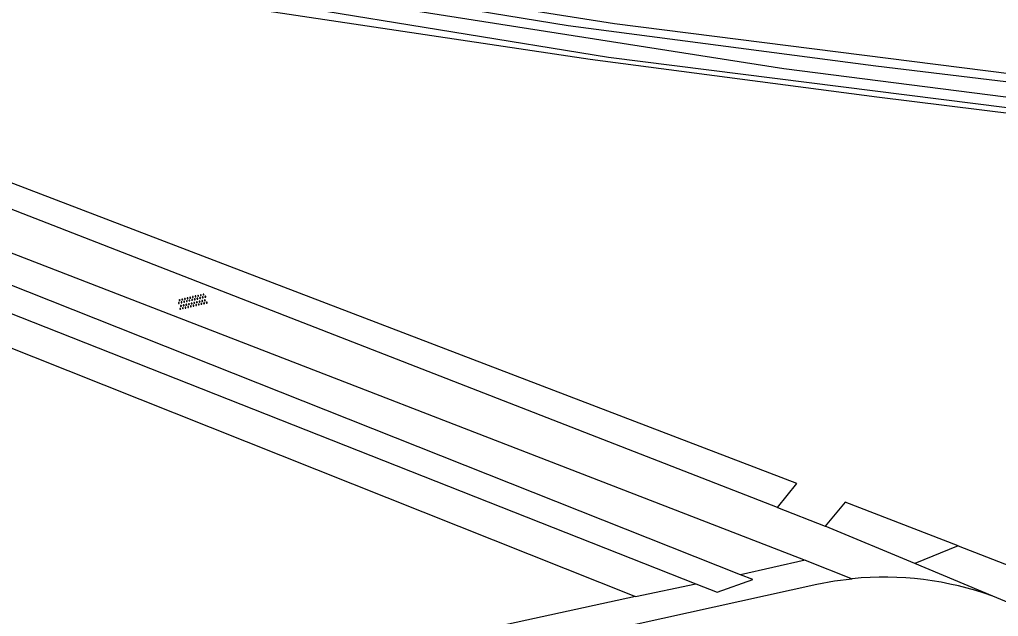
# Model space of a CAD drawing. Extents: x 130998 to 133001, y 398999 to 403002.
# Drawn here: x 131773.2 to 131844.9, y 400571.1 to 400614.8 of the extents above; entities that cross this region are included whole.
import ezdxf

# ---------------------------------------------------------------- set-up
doc = ezdxf.new("R2010")
doc.units = 0
for name, color, linetype in [('gg-afsc-hekwerk', 7, 'Continuous'), ('gg-knt-onverhard', 7, 'Continuous'), ('gg-knt-verharding', 7, 'Continuous'), ('gg-kntw-bovenkant insteek waterloop', 7, 'Continuous'), ('gg-kntw-waterlijn', 7, 'Continuous'), ('gt-grn-groengrens', 7, 'Continuous'), ('gt-symb-overige verharding', 7, 'Continuous')]:
    doc.layers.add(name, color=color, linetype=linetype)

# ---------------------------------------------------------------- blocks, each defined once
blk = doc.blocks.new('gt0-OVH')
at = {"layer": 'gt-symb-overige verharding'}
for points in [[(-0.972, 0.298), (-0.967, 0.308), (-0.965, 0.319), (-0.966, 0.33), (-0.971, 0.34), (-0.978, 0.348), (-0.988, 0.353), (-0.999, 0.355), (-1.01, 0.354), (-1.02, 0.349), (-1.028, 0.342), (-1.033, 0.332), (-1.035, 0.321), (-1.034, 0.31), (-1.029, 0.3), (-1.022, 0.292), (-1.012, 0.287), (-1.001, 0.285), (-0.99, 0.286), (-0.98, 0.291)], [(-0.872, 0.106), (-0.867, 0.116), (-0.865, 0.126), (-0.866, 0.137), (-0.871, 0.147), (-0.878, 0.156), (-0.888, 0.161), (-0.899, 0.163), (-0.91, 0.162), (-0.92, 0.157), (-0.928, 0.15), (-0.933, 0.14), (-0.935, 0.129), (-0.934, 0.118), (-0.929, 0.108), (-0.922, 0.1), (-0.912, 0.095), (-0.901, 0.092), (-0.89, 0.094), (-0.88, 0.098)], [(-0.772, 0.298), (-0.767, 0.308), (-0.765, 0.319), (-0.766, 0.33), (-0.771, 0.34), (-0.778, 0.348), (-0.788, 0.353), (-0.799, 0.355), (-0.81, 0.354), (-0.82, 0.349), (-0.828, 0.342), (-0.833, 0.332), (-0.835, 0.321), (-0.834, 0.31), (-0.829, 0.3), (-0.822, 0.292), (-0.812, 0.287), (-0.801, 0.285), (-0.79, 0.286), (-0.78, 0.291)], [(-0.672, 0.106), (-0.667, 0.116), (-0.665, 0.126), (-0.666, 0.137), (-0.671, 0.147), (-0.678, 0.156), (-0.688, 0.161), (-0.699, 0.163), (-0.71, 0.162), (-0.72, 0.157), (-0.728, 0.15), (-0.733, 0.14), (-0.735, 0.129), (-0.734, 0.118), (-0.729, 0.108), (-0.722, 0.1), (-0.712, 0.095), (-0.701, 0.092), (-0.69, 0.094), (-0.68, 0.098)], [(-0.572, 0.298), (-0.567, 0.308), (-0.565, 0.319), (-0.566, 0.33), (-0.571, 0.34), (-0.578, 0.348), (-0.588, 0.353), (-0.599, 0.355), (-0.61, 0.354), (-0.62, 0.349), (-0.628, 0.342), (-0.633, 0.332), (-0.635, 0.321), (-0.634, 0.31), (-0.629, 0.3), (-0.622, 0.292), (-0.612, 0.287), (-0.601, 0.285), (-0.59, 0.286), (-0.58, 0.291)], [(-0.472, 0.106), (-0.467, 0.116), (-0.465, 0.126), (-0.466, 0.137), (-0.471, 0.147), (-0.478, 0.156), (-0.488, 0.161), (-0.499, 0.163), (-0.51, 0.162), (-0.52, 0.157), (-0.528, 0.15), (-0.533, 0.14), (-0.535, 0.129), (-0.534, 0.118), (-0.529, 0.108), (-0.522, 0.1), (-0.512, 0.095), (-0.501, 0.092), (-0.49, 0.094), (-0.48, 0.098)], [(-0.372, 0.298), (-0.367, 0.308), (-0.365, 0.319), (-0.366, 0.33), (-0.371, 0.34), (-0.378, 0.348), (-0.388, 0.353), (-0.399, 0.355), (-0.41, 0.354), (-0.42, 0.349), (-0.428, 0.342), (-0.433, 0.332), (-0.435, 0.321), (-0.434, 0.31), (-0.429, 0.3), (-0.422, 0.292), (-0.412, 0.287), (-0.401, 0.285), (-0.39, 0.286), (-0.38, 0.291)], [(-0.272, 0.106), (-0.267, 0.116), (-0.265, 0.126), (-0.266, 0.137), (-0.271, 0.147), (-0.278, 0.156), (-0.288, 0.161), (-0.299, 0.163), (-0.31, 0.162), (-0.32, 0.157), (-0.328, 0.15), (-0.333, 0.14), (-0.335, 0.129), (-0.334, 0.118), (-0.329, 0.108), (-0.322, 0.1), (-0.312, 0.095), (-0.301, 0.092), (-0.29, 0.094), (-0.28, 0.098)], [(-0.172, 0.298), (-0.167, 0.308), (-0.165, 0.319), (-0.166, 0.33), (-0.171, 0.34), (-0.178, 0.348), (-0.188, 0.353), (-0.199, 0.355), (-0.21, 0.354), (-0.22, 0.349), (-0.228, 0.342), (-0.233, 0.332), (-0.235, 0.321), (-0.234, 0.31), (-0.229, 0.3), (-0.222, 0.292), (-0.212, 0.287), (-0.201, 0.285), (-0.19, 0.286), (-0.18, 0.291)], [(-0.072, 0.106), (-0.067, 0.116), (-0.065, 0.126), (-0.066, 0.137), (-0.071, 0.147), (-0.078, 0.156), (-0.088, 0.161), (-0.099, 0.163), (-0.11, 0.162), (-0.12, 0.157), (-0.128, 0.15), (-0.133, 0.14), (-0.135, 0.129), (-0.134, 0.118), (-0.129, 0.108), (-0.122, 0.1), (-0.112, 0.095), (-0.101, 0.092), (-0.09, 0.094), (-0.08, 0.098)], [(0.028, 0.298), (0.033, 0.308), (0.035, 0.319), (0.034, 0.33), (0.029, 0.34), (0.022, 0.348), (0.012, 0.353), (0.001, 0.355), (-0.01, 0.354), (-0.02, 0.349), (-0.028, 0.342), (-0.033, 0.332), (-0.035, 0.321), (-0.034, 0.31), (-0.029, 0.3), (-0.022, 0.292), (-0.012, 0.287), (-0.001, 0.285), (0.01, 0.286), (0.02, 0.291)], [(0.128, 0.106), (0.133, 0.116), (0.135, 0.126), (0.134, 0.137), (0.129, 0.147), (0.122, 0.156), (0.112, 0.161), (0.101, 0.163), (0.09, 0.162), (0.08, 0.157), (0.072, 0.15), (0.067, 0.14), (0.065, 0.129), (0.066, 0.118), (0.071, 0.108), (0.078, 0.1), (0.088, 0.095), (0.099, 0.092), (0.11, 0.094), (0.12, 0.098)], [(0.228, 0.298), (0.233, 0.308), (0.235, 0.319), (0.234, 0.33), (0.229, 0.34), (0.222, 0.348), (0.212, 0.353), (0.201, 0.355), (0.19, 0.354), (0.18, 0.349), (0.172, 0.342), (0.167, 0.332), (0.165, 0.321), (0.166, 0.31), (0.171, 0.3), (0.178, 0.292), (0.188, 0.287), (0.199, 0.285), (0.21, 0.286), (0.22, 0.291)], [(0.328, 0.106), (0.333, 0.116), (0.335, 0.126), (0.334, 0.137), (0.329, 0.147), (0.322, 0.156), (0.312, 0.161), (0.301, 0.163), (0.29, 0.162), (0.28, 0.157), (0.272, 0.15), (0.267, 0.14), (0.265, 0.129), (0.266, 0.118), (0.271, 0.108), (0.278, 0.1), (0.288, 0.095), (0.299, 0.092), (0.31, 0.094), (0.32, 0.098)], [(0.428, 0.298), (0.433, 0.308), (0.435, 0.319), (0.434, 0.33), (0.429, 0.34), (0.422, 0.348), (0.412, 0.353), (0.401, 0.355), (0.39, 0.354), (0.38, 0.349), (0.372, 0.342), (0.367, 0.332), (0.365, 0.321), (0.366, 0.31), (0.371, 0.3), (0.378, 0.292), (0.388, 0.287), (0.399, 0.285), (0.41, 0.286), (0.42, 0.291)], [(0.528, 0.106), (0.533, 0.116), (0.535, 0.126), (0.534, 0.137), (0.529, 0.147), (0.522, 0.156), (0.512, 0.161), (0.501, 0.163), (0.49, 0.162), (0.48, 0.157), (0.472, 0.15), (0.467, 0.14), (0.465, 0.129), (0.466, 0.118), (0.471, 0.108), (0.478, 0.1), (0.488, 0.095), (0.499, 0.092), (0.51, 0.094), (0.52, 0.098)], [(0.628, 0.298), (0.633, 0.308), (0.635, 0.319), (0.634, 0.33), (0.629, 0.34), (0.622, 0.348), (0.612, 0.353), (0.601, 0.355), (0.59, 0.354), (0.58, 0.349), (0.572, 0.342), (0.567, 0.332), (0.565, 0.321), (0.566, 0.31), (0.571, 0.3), (0.578, 0.292), (0.588, 0.287), (0.599, 0.285), (0.61, 0.286), (0.62, 0.291)], [(0.728, 0.106), (0.733, 0.116), (0.735, 0.126), (0.734, 0.137), (0.729, 0.147), (0.722, 0.156), (0.712, 0.161), (0.701, 0.163), (0.69, 0.162), (0.68, 0.157), (0.672, 0.15), (0.667, 0.14), (0.665, 0.129), (0.666, 0.118), (0.671, 0.108), (0.678, 0.1), (0.688, 0.095), (0.699, 0.092), (0.71, 0.094), (0.72, 0.098)], [(0.828, 0.298), (0.833, 0.308), (0.835, 0.319), (0.834, 0.33), (0.829, 0.34), (0.822, 0.348), (0.812, 0.353), (0.801, 0.355), (0.79, 0.354), (0.78, 0.349), (0.772, 0.342), (0.767, 0.332), (0.765, 0.321), (0.766, 0.31), (0.771, 0.3), (0.778, 0.292), (0.788, 0.287), (0.799, 0.285), (0.81, 0.286), (0.82, 0.291)], [(0.928, 0.106), (0.933, 0.116), (0.935, 0.126), (0.934, 0.137), (0.929, 0.147), (0.922, 0.156), (0.912, 0.161), (0.901, 0.163), (0.89, 0.162), (0.88, 0.157), (0.872, 0.15), (0.867, 0.14), (0.865, 0.129), (0.866, 0.118), (0.871, 0.108), (0.878, 0.1), (0.888, 0.095), (0.899, 0.092), (0.91, 0.094), (0.92, 0.098)], [(1.028, 0.298), (1.033, 0.308), (1.035, 0.319), (1.034, 0.33), (1.029, 0.34), (1.022, 0.348), (1.012, 0.353), (1.001, 0.355), (0.99, 0.354), (0.98, 0.349), (0.972, 0.342), (0.967, 0.332), (0.965, 0.321), (0.966, 0.31), (0.971, 0.3), (0.978, 0.292), (0.988, 0.287), (0.999, 0.285), (1.01, 0.286), (1.02, 0.291)], [(-0.972, -0.142), (-0.967, -0.132), (-0.965, -0.121), (-0.966, -0.11), (-0.971, -0.1), (-0.978, -0.092), (-0.988, -0.087), (-0.999, -0.085), (-1.01, -0.086), (-1.02, -0.091), (-1.028, -0.098), (-1.033, -0.108), (-1.035, -0.119), (-1.034, -0.13), (-1.029, -0.14), (-1.022, -0.148), (-1.012, -0.153), (-1.001, -0.155), (-0.99, -0.154), (-0.98, -0.149)], [(-0.872, -0.334), (-0.867, -0.324), (-0.865, -0.314), (-0.866, -0.303), (-0.871, -0.293), (-0.878, -0.284), (-0.888, -0.279), (-0.899, -0.277), (-0.91, -0.278), (-0.92, -0.283), (-0.928, -0.29), (-0.933, -0.3), (-0.935, -0.311), (-0.934, -0.322), (-0.929, -0.332), (-0.922, -0.34), (-0.912, -0.345), (-0.901, -0.348), (-0.89, -0.346), (-0.88, -0.342)], [(-0.772, -0.142), (-0.767, -0.132), (-0.765, -0.121), (-0.766, -0.11), (-0.771, -0.1), (-0.778, -0.092), (-0.788, -0.087), (-0.799, -0.085), (-0.81, -0.086), (-0.82, -0.091), (-0.828, -0.098), (-0.833, -0.108), (-0.835, -0.119), (-0.834, -0.13), (-0.829, -0.14), (-0.822, -0.148), (-0.812, -0.153), (-0.801, -0.155), (-0.79, -0.154), (-0.78, -0.149)], [(-0.672, -0.334), (-0.667, -0.324), (-0.665, -0.314), (-0.666, -0.303), (-0.671, -0.293), (-0.678, -0.284), (-0.688, -0.279), (-0.699, -0.277), (-0.71, -0.278), (-0.72, -0.283), (-0.728, -0.29), (-0.733, -0.3), (-0.735, -0.311), (-0.734, -0.322), (-0.729, -0.332), (-0.722, -0.34), (-0.712, -0.345), (-0.701, -0.348), (-0.69, -0.346), (-0.68, -0.342)], [(-0.572, -0.142), (-0.567, -0.132), (-0.565, -0.121), (-0.566, -0.11), (-0.571, -0.1), (-0.578, -0.092), (-0.588, -0.087), (-0.599, -0.085), (-0.61, -0.086), (-0.62, -0.091), (-0.628, -0.098), (-0.633, -0.108), (-0.635, -0.119), (-0.634, -0.13), (-0.629, -0.14), (-0.622, -0.148), (-0.612, -0.153), (-0.601, -0.155), (-0.59, -0.154), (-0.58, -0.149)], [(-0.472, -0.334), (-0.467, -0.324), (-0.465, -0.314), (-0.466, -0.303), (-0.471, -0.293), (-0.478, -0.284), (-0.488, -0.279), (-0.499, -0.277), (-0.51, -0.278), (-0.52, -0.283), (-0.528, -0.29), (-0.533, -0.3), (-0.535, -0.311), (-0.534, -0.322), (-0.529, -0.332), (-0.522, -0.34), (-0.512, -0.345), (-0.501, -0.348), (-0.49, -0.346), (-0.48, -0.342)], [(-0.372, -0.142), (-0.367, -0.132), (-0.365, -0.121), (-0.366, -0.11), (-0.371, -0.1), (-0.378, -0.092), (-0.388, -0.087), (-0.399, -0.085), (-0.41, -0.086), (-0.42, -0.091), (-0.428, -0.098), (-0.433, -0.108), (-0.435, -0.119), (-0.434, -0.13), (-0.429, -0.14), (-0.422, -0.148), (-0.412, -0.153), (-0.401, -0.155), (-0.39, -0.154), (-0.38, -0.149)], [(-0.272, -0.334), (-0.267, -0.324), (-0.265, -0.314), (-0.266, -0.303), (-0.271, -0.293), (-0.278, -0.284), (-0.288, -0.279), (-0.299, -0.277), (-0.31, -0.278), (-0.32, -0.283), (-0.328, -0.29), (-0.333, -0.3), (-0.335, -0.311), (-0.334, -0.322), (-0.329, -0.332), (-0.322, -0.34), (-0.312, -0.345), (-0.301, -0.348), (-0.29, -0.346), (-0.28, -0.342)], [(-0.172, -0.142), (-0.167, -0.132), (-0.165, -0.121), (-0.166, -0.11), (-0.171, -0.1), (-0.178, -0.092), (-0.188, -0.087), (-0.199, -0.085), (-0.21, -0.086), (-0.22, -0.091), (-0.228, -0.098), (-0.233, -0.108), (-0.235, -0.119), (-0.234, -0.13), (-0.229, -0.14), (-0.222, -0.148), (-0.212, -0.153), (-0.201, -0.155), (-0.19, -0.154), (-0.18, -0.149)], [(-0.072, -0.334), (-0.067, -0.324), (-0.065, -0.314), (-0.066, -0.303), (-0.071, -0.293), (-0.078, -0.284), (-0.088, -0.279), (-0.099, -0.277), (-0.11, -0.278), (-0.12, -0.283), (-0.128, -0.29), (-0.133, -0.3), (-0.135, -0.311), (-0.134, -0.322), (-0.129, -0.332), (-0.122, -0.34), (-0.112, -0.345), (-0.101, -0.348), (-0.09, -0.346), (-0.08, -0.342)], [(0.028, -0.142), (0.033, -0.132), (0.035, -0.121), (0.034, -0.11), (0.029, -0.1), (0.022, -0.092), (0.012, -0.087), (0.001, -0.085), (-0.01, -0.086), (-0.02, -0.091), (-0.028, -0.098), (-0.033, -0.108), (-0.035, -0.119), (-0.034, -0.13), (-0.029, -0.14), (-0.022, -0.148), (-0.012, -0.153), (-0.001, -0.155), (0.01, -0.154), (0.02, -0.149)], [(0.128, -0.334), (0.133, -0.324), (0.135, -0.314), (0.134, -0.303), (0.129, -0.293), (0.122, -0.284), (0.112, -0.279), (0.101, -0.277), (0.09, -0.278), (0.08, -0.283), (0.072, -0.29), (0.067, -0.3), (0.065, -0.311), (0.066, -0.322), (0.071, -0.332), (0.078, -0.34), (0.088, -0.345), (0.099, -0.348), (0.11, -0.346), (0.12, -0.342)], [(0.228, -0.142), (0.233, -0.132), (0.235, -0.121), (0.234, -0.11), (0.229, -0.1), (0.222, -0.092), (0.212, -0.087), (0.201, -0.085), (0.19, -0.086), (0.18, -0.091), (0.172, -0.098), (0.167, -0.108), (0.165, -0.119), (0.166, -0.13), (0.171, -0.14), (0.178, -0.148), (0.188, -0.153), (0.199, -0.155), (0.21, -0.154), (0.22, -0.149)], [(0.328, -0.334), (0.333, -0.324), (0.335, -0.314), (0.334, -0.303), (0.329, -0.293), (0.322, -0.284), (0.312, -0.279), (0.301, -0.277), (0.29, -0.278), (0.28, -0.283), (0.272, -0.29), (0.267, -0.3), (0.265, -0.311), (0.266, -0.322), (0.271, -0.332), (0.278, -0.34), (0.288, -0.345), (0.299, -0.348), (0.31, -0.346), (0.32, -0.342)], [(0.428, -0.142), (0.433, -0.132), (0.435, -0.121), (0.434, -0.11), (0.429, -0.1), (0.422, -0.092), (0.412, -0.087), (0.401, -0.085), (0.39, -0.086), (0.38, -0.091), (0.372, -0.098), (0.367, -0.108), (0.365, -0.119), (0.366, -0.13), (0.371, -0.14), (0.378, -0.148), (0.388, -0.153), (0.399, -0.155), (0.41, -0.154), (0.42, -0.149)], [(0.528, -0.334), (0.533, -0.324), (0.535, -0.314), (0.534, -0.303), (0.529, -0.293), (0.522, -0.284), (0.512, -0.279), (0.501, -0.277), (0.49, -0.278), (0.48, -0.283), (0.472, -0.29), (0.467, -0.3), (0.465, -0.311), (0.466, -0.322), (0.471, -0.332), (0.478, -0.34), (0.488, -0.345), (0.499, -0.348), (0.51, -0.346), (0.52, -0.342)], [(0.628, -0.142), (0.633, -0.132), (0.635, -0.121), (0.634, -0.11), (0.629, -0.1), (0.622, -0.092), (0.612, -0.087), (0.601, -0.085), (0.59, -0.086), (0.58, -0.091), (0.572, -0.098), (0.567, -0.108), (0.565, -0.119), (0.566, -0.13), (0.571, -0.14), (0.578, -0.148), (0.588, -0.153), (0.599, -0.155), (0.61, -0.154), (0.62, -0.149)], [(0.728, -0.334), (0.733, -0.324), (0.735, -0.314), (0.734, -0.303), (0.729, -0.293), (0.722, -0.284), (0.712, -0.279), (0.701, -0.277), (0.69, -0.278), (0.68, -0.283), (0.672, -0.29), (0.667, -0.3), (0.665, -0.311), (0.666, -0.322), (0.671, -0.332), (0.678, -0.34), (0.688, -0.345), (0.699, -0.348), (0.71, -0.346), (0.72, -0.342)], [(0.828, -0.142), (0.833, -0.132), (0.835, -0.121), (0.834, -0.11), (0.829, -0.1), (0.822, -0.092), (0.812, -0.087), (0.801, -0.085), (0.79, -0.086), (0.78, -0.091), (0.772, -0.098), (0.767, -0.108), (0.765, -0.119), (0.766, -0.13), (0.771, -0.14), (0.778, -0.148), (0.788, -0.153), (0.799, -0.155), (0.81, -0.154), (0.82, -0.149)], [(0.928, -0.334), (0.933, -0.324), (0.935, -0.314), (0.934, -0.303), (0.929, -0.293), (0.922, -0.284), (0.912, -0.279), (0.901, -0.277), (0.89, -0.278), (0.88, -0.283), (0.872, -0.29), (0.867, -0.3), (0.865, -0.311), (0.866, -0.322), (0.871, -0.332), (0.878, -0.34), (0.888, -0.345), (0.899, -0.348), (0.91, -0.346), (0.92, -0.342)], [(1.028, -0.142), (1.033, -0.132), (1.035, -0.121), (1.034, -0.11), (1.029, -0.1), (1.022, -0.092), (1.012, -0.087), (1.001, -0.085), (0.99, -0.086), (0.98, -0.091), (0.972, -0.098), (0.967, -0.108), (0.965, -0.119), (0.966, -0.13), (0.971, -0.14), (0.978, -0.148), (0.988, -0.153), (0.999, -0.155), (1.01, -0.154), (1.02, -0.149)]]:
    blk.add_lwpolyline(points, close=True, dxfattribs=at)

msp = doc.modelspace()

# ---------------------------------------------------------------- linework, layer by layer
at = {"layer": 'gg-afsc-hekwerk'}
msp.add_lwpolyline([(131946.289, 400599.664), (131943.063, 400599.632), (131922.159, 400600.589), (131898.476, 400602.501), (131877.551, 400604.415), (131856.732, 400606.572), (131836.034, 400609.146), (131815.021, 400611.906), (131791.35, 400615.445), (131767.895, 400619.502), (131747.193, 400623.191), (131726.451, 400627.059), (131697.206, 400633.177), (131680.204, 400636.927)], dxfattribs=at)
at = {"layer": 'gg-knt-onverhard'}
for p, q in [((131828.74, 400579.076), (131684.672, 400635.187)), ((131730.82, 400613.901), (131830.77, 400575.199)), ((131828.74, 400579.076), (131832.228, 400577.697)), ((131838.808, 400574.953), (131832.228, 400577.697)), ((131830.77, 400575.199), (131834.224, 400573.852)), ((131844.512, 400572.574), (131838.808, 400574.953))]:
    msp.add_line(p, q, dxfattribs=at)
at = {"layer": 'gg-knt-verharding'}
msp.add_line((131846.754, 400571.639), (131844.512, 400572.574), dxfattribs=at)
msp.add_lwpolyline([(131776.025, 400561.025), (131801.774, 400566.848), (131831.627, 400573.454), (131832.919, 400573.689), (131834.224, 400573.852)], dxfattribs=at)
msp.add_arc((131836.516, 400550.252), 23.711, 70.29116, 95.54655, dxfattribs=at)
at = {"layer": 'gg-kntw-bovenkant insteek waterloop'}
for p, q in [((131824.335, 400572.857), (131826.935, 400573.786)), ((131826.935, 400573.786), (131826.041, 400574.141)), ((131822.771, 400573.475), (131824.335, 400572.857))]:
    msp.add_line(p, q, dxfattribs=at)
for points in [[(131723.387, 400630.661), (131775.694, 400621.023), (131816.817, 400614.543), (131845.902, 400610.856), (131880.639, 400607.316), (131925.077, 400603.644), (131946.526, 400603.408)], [(131727.112, 400627.401), (131759.336, 400621.383), (131816.361, 400612.07), (131845.563, 400608.377), (131880.334, 400604.331), (131924.835, 400600.623), (131946.342, 400600.495)], [(131826.041, 400574.141), (131728.27, 400612.961), (131727.54, 400611.1), (131822.771, 400573.475)]]:
    msp.add_lwpolyline(points, dxfattribs=at)
at = {"layer": 'gg-kntw-waterlijn'}
for points in [[(131851.219, 400608.394), (131829.217, 400611.219), (131766.554, 400621.066), (131730.068, 400627.672), (131708.114, 400632.212), (131671.89, 400640.396), (131649.256, 400646.095), (131607.059, 400657.545), (131607.182, 400658.474)], [(131607.182, 400658.474), (131616.828, 400655.834), (131642.145, 400648.908), (131669.851, 400641.905), (131694.476, 400636.099), (131723.323, 400630.013), (131754.414, 400624.069), (131794.404, 400617.507), (131813.42, 400614.387), (131835.944, 400611.441), (131858.009, 400608.77)]]:
    msp.add_lwpolyline(points, dxfattribs=at)
at = {"layer": 'gt-grn-groengrens'}
for p, q in [((131737.337, 400604.801), (131818.347, 400572.546)), ((131841.991, 400576.266), (131838.808, 400574.953)), ((131841.991, 400576.266), (132005.29, 400512.151)), ((131830.77, 400575.199), (131826.041, 400574.141)), ((131818.347, 400572.546), (131822.771, 400573.475)), ((131818.347, 400572.546), (131774.293, 400562.975))]:
    msp.add_line(p, q, dxfattribs=at)
for points in [[(131828.74, 400579.076), (131830.167, 400580.82), (131691.705, 400633.855), (131684.672, 400635.187)], [(131841.991, 400576.266), (131833.714, 400579.468), (131832.228, 400577.697)]]:
    msp.add_lwpolyline(points, dxfattribs=at)

# ---------------------------------------------------------------- block references
at = {"layer": 'gt-symb-overige verharding', "rotation": -166.82983054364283}
msp.add_blockref('gt0-OVH', (131785.902, 400594.164), dxfattribs=at)

doc.saveas('drawing.dxf')
